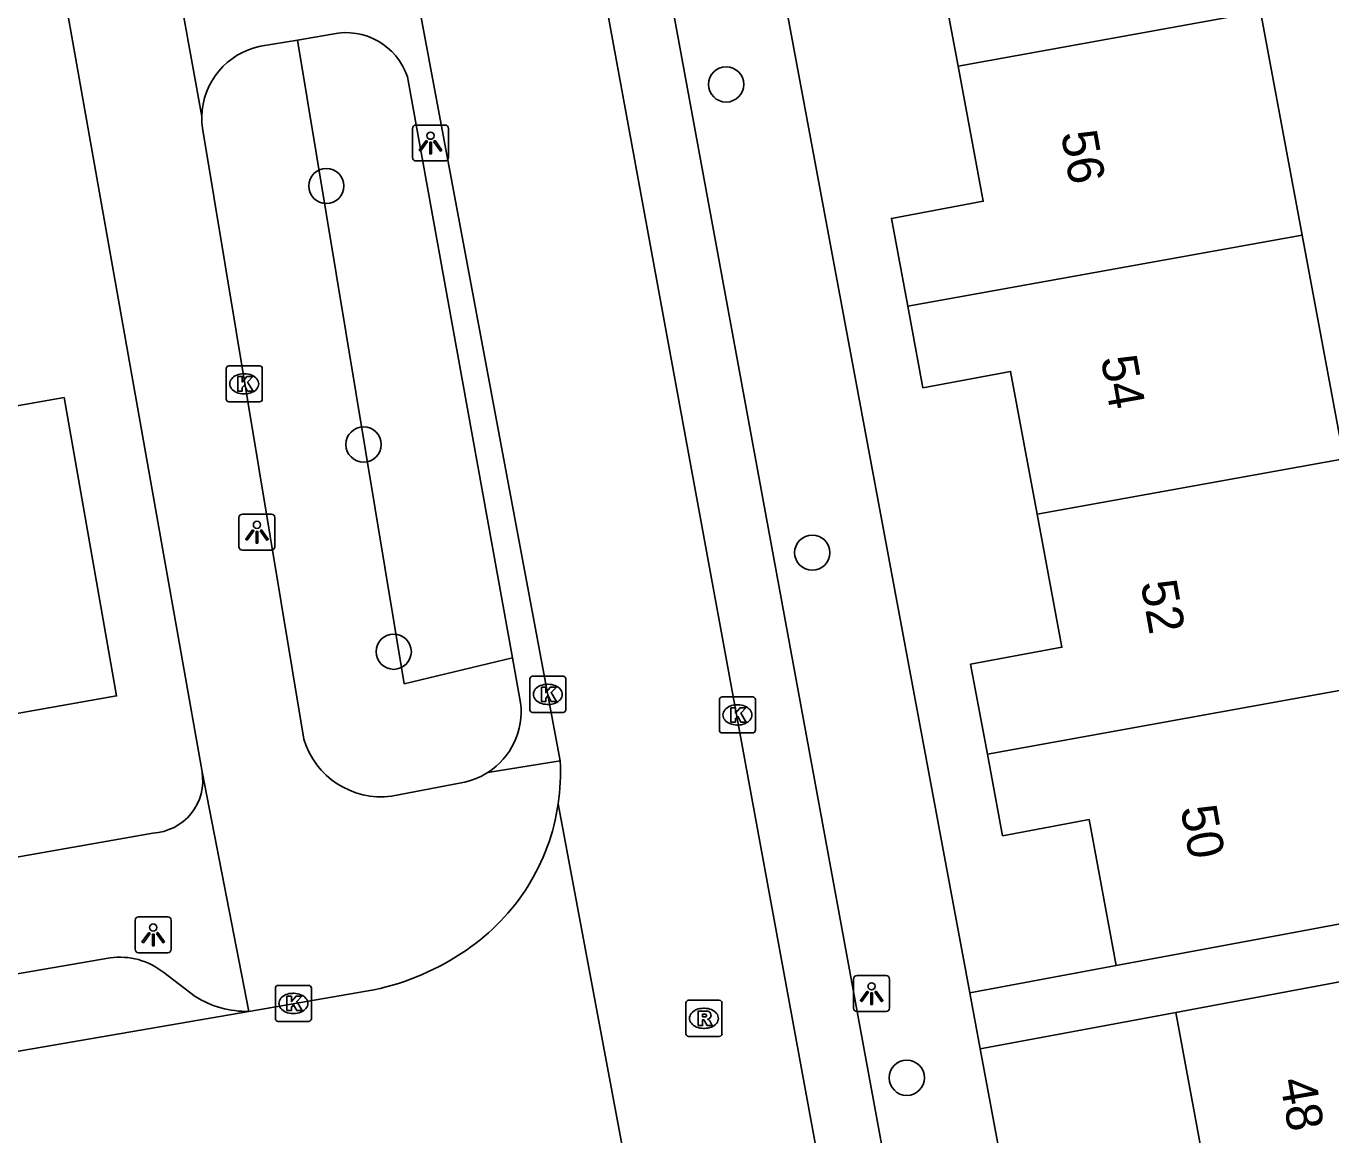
# Model space of a CAD drawing. Extents: x 162880 to 165536, y 384011 to 385179.
# Drawn here: x 163957.33 to 163993.54, y 384633.61 to 384664.38 of the extents above; entities that cross this region are included whole.
import ezdxf

# ---------------------------------------------------------------- set-up
doc = ezdxf.new("R2010")
doc.units = 0
for name, color, linetype in [('IMGEO_Boom', 7, 'Continuous'), ('IMGEO_Groenvoorziening', 7, 'Continuous'), ('IMGEO_Kolk', 7, 'Continuous'), ('IMGEO_Lichtpunt', 7, 'Continuous'), ('IMGEO_Pand', 7, 'Continuous'), ('IMGEO_Pand_nummerreeks', 7, 'Continuous'), ('IMGEO_Rijbaan_lokaal_open', 7, 'Continuous'), ('IMGEO_Rioolput', 7, 'Continuous'), ('IMGEO_Voetpad_open', 7, 'Continuous')]:
    doc.layers.add(name, color=color, linetype=linetype)

msp = doc.modelspace()

# ---------------------------------------------------------------- linework, layer by layer
at = {"layer": 'IMGEO_Boom'}
for centre in [(163976.758, 384662.76), (163965.661, 384659.942), (163966.695, 384652.768), (163979.148, 384649.766), (163967.532, 384647.018), (163981.772, 384635.195)]:
    msp.add_circle(centre, 0.489, dxfattribs=at)
at = {"layer": 'IMGEO_Groenvoorziening'}
msp.add_lwpolyline([(163970.825, 384646.852), (163967.825, 384646.131), (163964.857, 384663.992)], dxfattribs=at)
at = {"layer": 'IMGEO_Kolk'}
for p, q in [((163962.957, 384654.951), (163963.809, 384654.951)), ((163962.882, 384654.025), (163962.882, 384654.877)), ((163963.37, 384654.731), (163963.395, 384654.731)), ((163963.883, 384654.877), (163963.883, 384654.025)), ((163963.809, 384653.951), (163962.957, 384653.951)), ((163963.393, 384654.171), (163963.368, 384654.171)), ((163971.308, 384645.409), (163971.308, 384646.261)), ((163971.383, 384646.335), (163972.235, 384646.335)), ((163972.309, 384646.261), (163972.309, 384645.409)), ((163971.796, 384646.115), (163971.821, 384646.115)), ((163971.819, 384645.555), (163971.794, 384645.555)), ((163976.57, 384644.838), (163976.57, 384645.69)), ((163976.645, 384645.764), (163977.497, 384645.764)), ((163977.058, 384645.544), (163977.083, 384645.544)), ((163977.571, 384645.69), (163977.571, 384644.838)), ((163972.235, 384645.335), (163971.383, 384645.335)), ((163977.081, 384644.984), (163977.056, 384644.984)), ((163977.497, 384644.764), (163976.645, 384644.764)), ((163964.247, 384636.833), (163964.247, 384637.685)), ((163964.322, 384637.759), (163965.174, 384637.759)), ((163965.248, 384637.685), (163965.248, 384636.833)), ((163964.735, 384637.539), (163964.76, 384637.539)), ((163964.758, 384636.979), (163964.733, 384636.979)), ((163965.174, 384636.759), (163964.322, 384636.759))]:
    msp.add_line(p, q, dxfattribs=at)
for points in [[(163962.957, 384654.951), (163963.809, 384654.951)], [(163962.882, 384654.025), (163962.882, 384654.877)], [(163963.203, 384654.651), (163963.326, 384654.651), (163963.326, 384654.5), (163963.456, 384654.651), (163963.62, 384654.651), (163963.474, 384654.5), (163963.627, 384654.251), (163963.475, 384654.251), (163963.39, 384654.415), (163963.326, 384654.348), (163963.326, 384654.251), (163963.203, 384654.251), (163963.203, 384654.651)], [(163963.883, 384654.877), (163963.883, 384654.025)], [(163963.809, 384653.951), (163962.957, 384653.951)], [(163971.308, 384645.409), (163971.308, 384646.261)], [(163971.383, 384646.335), (163972.235, 384646.335)], [(163972.309, 384646.261), (163972.309, 384645.409)], [(163971.629, 384646.035), (163971.752, 384646.035), (163971.752, 384645.884), (163971.882, 384646.035), (163972.046, 384646.035), (163971.9, 384645.884), (163972.053, 384645.635), (163971.901, 384645.635), (163971.816, 384645.799), (163971.752, 384645.732), (163971.752, 384645.635), (163971.629, 384645.635), (163971.629, 384646.035)], [(163976.57, 384644.838), (163976.57, 384645.69)], [(163976.645, 384645.764), (163977.497, 384645.764)], [(163977.571, 384645.69), (163977.571, 384644.838)], [(163972.235, 384645.335), (163971.383, 384645.335)], [(163976.891, 384645.464), (163977.014, 384645.464), (163977.014, 384645.313), (163977.144, 384645.464), (163977.308, 384645.464), (163977.162, 384645.313), (163977.315, 384645.064), (163977.163, 384645.064), (163977.078, 384645.228), (163977.014, 384645.161), (163977.014, 384645.064), (163976.891, 384645.064), (163976.891, 384645.464)], [(163977.497, 384644.764), (163976.645, 384644.764)], [(163964.247, 384636.833), (163964.247, 384637.685)], [(163964.322, 384637.759), (163965.174, 384637.759)], [(163965.248, 384637.685), (163965.248, 384636.833)], [(163964.568, 384637.459), (163964.691, 384637.459), (163964.691, 384637.308), (163964.821, 384637.459), (163964.985, 384637.459), (163964.839, 384637.308), (163964.992, 384637.059), (163964.84, 384637.059), (163964.755, 384637.223), (163964.691, 384637.156), (163964.691, 384637.059), (163964.568, 384637.059), (163964.568, 384637.459)], [(163965.174, 384636.759), (163964.322, 384636.759)]]:
    msp.add_lwpolyline(points, dxfattribs=at)
for centre, start, end in [((163962.959, 384654.875), 91.552, 178.448), ((163962.959, 384654.875), 91.552, 178.448), ((163963.807, 384654.875), 1.552, 88.448), ((163963.807, 384654.875), 1.552, 88.448), ((163962.959, 384654.027), 181.552, 268.448), ((163962.959, 384654.027), 181.552, 268.448), ((163963.807, 384654.027), 271.552, 358.448), ((163963.807, 384654.027), 271.552, 358.448), ((163971.385, 384646.259), 91.552, 178.448), ((163971.385, 384646.259), 91.552, 178.448), ((163972.233, 384646.259), 1.552, 88.448), ((163972.233, 384646.259), 1.552, 88.448), ((163976.647, 384645.688), 91.552, 178.448), ((163976.647, 384645.688), 91.552, 178.448), ((163977.495, 384645.688), 1.552, 88.448), ((163977.495, 384645.688), 1.552, 88.448), ((163971.385, 384645.411), 181.552, 268.448), ((163971.385, 384645.411), 181.552, 268.448), ((163972.233, 384645.411), 271.552, 358.448), ((163972.233, 384645.411), 271.552, 358.448), ((163976.647, 384644.84), 181.552, 268.448), ((163976.647, 384644.84), 181.552, 268.448), ((163977.495, 384644.84), 271.552, 358.448), ((163977.495, 384644.84), 271.552, 358.448), ((163964.324, 384637.683), 91.552, 178.448), ((163964.324, 384637.683), 91.552, 178.448), ((163965.172, 384637.683), 1.552, 88.448), ((163965.172, 384637.683), 1.552, 88.448), ((163964.324, 384636.835), 181.552, 268.448), ((163964.324, 384636.835), 181.552, 268.448), ((163965.172, 384636.835), 271.552, 358.448), ((163965.172, 384636.835), 271.552, 358.448)]:
    msp.add_arc(centre, 0.0765, start, end, dxfattribs=at)
for centre, major_axis, ratio, start_param, end_param in [((163963.369, 384654.451), (-0.387, 0.002), 0.722429, 4.712389, 7.853982), ((163963.394, 384654.451), (-0.39, 0.002), 0.717154, 1.570796, 4.712389), ((163971.795, 384645.835), (-0.387, 0.002), 0.722429, 4.712389, 7.853982), ((163971.82, 384645.835), (-0.39, 0.002), 0.717154, 1.570796, 4.712389), ((163977.057, 384645.264), (-0.387, 0.002), 0.722429, 4.712389, 7.853982), ((163977.082, 384645.264), (-0.39, 0.002), 0.717154, 1.570796, 4.712389), ((163964.734, 384637.259), (-0.387, 0.002), 0.722429, 4.712389, 7.853982), ((163964.759, 384637.259), (-0.39, 0.002), 0.717154, 1.570796, 4.712389)]:
    msp.add_ellipse(centre, major_axis=major_axis, ratio=ratio, start_param=start_param, end_param=end_param, dxfattribs=at)
at = {"layer": 'IMGEO_Lichtpunt'}
for p, q in [((163968.054, 384661.538), (163968.054, 384660.731)), ((163968.054, 384661.538), (163968.054, 384660.731)), ((163968.956, 384661.633), (163968.148, 384661.633)), ((163968.956, 384661.633), (163968.148, 384661.633)), ((163969.05, 384660.731), (163969.05, 384661.538)), ((163969.05, 384660.731), (163969.05, 384661.538)), ((163968.148, 384660.637), (163968.956, 384660.637)), ((163968.148, 384660.637), (163968.956, 384660.637)), ((163963.237, 384650.74), (163963.237, 384649.933)), ((163963.237, 384650.74), (163963.237, 384649.933)), ((163964.139, 384650.835), (163963.331, 384650.835)), ((163964.139, 384650.835), (163963.331, 384650.835)), ((163964.233, 384649.933), (163964.233, 384650.74)), ((163964.233, 384649.933), (163964.233, 384650.74)), ((163963.331, 384649.839), (163964.139, 384649.839)), ((163963.331, 384649.839), (163964.139, 384649.839)), ((163960.358, 384639.567), (163960.358, 384638.76)), ((163960.358, 384639.567), (163960.358, 384638.76)), ((163961.26, 384639.662), (163960.452, 384639.662)), ((163961.26, 384639.662), (163960.452, 384639.662)), ((163961.354, 384638.76), (163961.354, 384639.567)), ((163961.354, 384638.76), (163961.354, 384639.567)), ((163960.452, 384638.666), (163961.26, 384638.666)), ((163960.452, 384638.666), (163961.26, 384638.666)), ((163980.296, 384637.935), (163980.296, 384637.128)), ((163980.296, 384637.935), (163980.296, 384637.128)), ((163981.198, 384638.03), (163980.39, 384638.03)), ((163981.198, 384638.03), (163980.39, 384638.03)), ((163981.292, 384637.128), (163981.292, 384637.935)), ((163981.292, 384637.128), (163981.292, 384637.935)), ((163980.39, 384637.034), (163981.198, 384637.034)), ((163980.39, 384637.034), (163981.198, 384637.034))]:
    msp.add_line(p, q, dxfattribs=at)
for points in [[(163968.428, 384661.202), (163968.467, 384661.174), (163968.279, 384660.912), (163968.241, 384660.939), (163968.428, 384661.202)], [(163968.53, 384661.154), (163968.577, 384661.154), (163968.577, 384660.832), (163968.53, 384660.832), (163968.53, 384661.154)], [(163968.64, 384661.174), (163968.678, 384661.201), (163968.865, 384660.939), (163968.826, 384660.911), (163968.64, 384661.174)], [(163963.611, 384650.404), (163963.65, 384650.376), (163963.462, 384650.114), (163963.424, 384650.141), (163963.611, 384650.404)], [(163963.713, 384650.356), (163963.76, 384650.356), (163963.76, 384650.034), (163963.713, 384650.034), (163963.713, 384650.356)], [(163963.823, 384650.376), (163963.861, 384650.403), (163964.048, 384650.141), (163964.009, 384650.113), (163963.823, 384650.376)], [(163960.732, 384639.231), (163960.771, 384639.203), (163960.583, 384638.941), (163960.545, 384638.968), (163960.732, 384639.231)], [(163960.834, 384639.183), (163960.881, 384639.183), (163960.881, 384638.861), (163960.834, 384638.861), (163960.834, 384639.183)], [(163960.944, 384639.203), (163960.982, 384639.23), (163961.169, 384638.968), (163961.13, 384638.94), (163960.944, 384639.203)], [(163980.67, 384637.599), (163980.709, 384637.571), (163980.521, 384637.309), (163980.483, 384637.336), (163980.67, 384637.599)], [(163980.772, 384637.551), (163980.819, 384637.551), (163980.819, 384637.229), (163980.772, 384637.229), (163980.772, 384637.551)], [(163980.882, 384637.571), (163980.92, 384637.598), (163981.107, 384637.336), (163981.068, 384637.308), (163980.882, 384637.571)]]:
    msp.add_lwpolyline(points, dxfattribs=at)
for centre in [(163968.553, 384661.336), (163963.736, 384650.538), (163960.857, 384639.365), (163980.795, 384637.733)]:
    msp.add_circle(centre, 0.0994, dxfattribs=at)
for centre, start, end in [((163968.148, 384661.538), 90, 180), ((163968.148, 384661.538), 90, 180), ((163968.956, 384661.538), 0, 90), ((163968.956, 384661.538), 0, 90), ((163968.148, 384660.731), 180, 270), ((163968.148, 384660.731), 180, 270), ((163968.956, 384660.731), 270, 0), ((163968.956, 384660.731), 270, 360), ((163963.331, 384650.74), 90, 180), ((163963.331, 384650.74), 90, 180), ((163964.139, 384650.74), 0, 90), ((163964.139, 384650.74), 0, 90), ((163963.331, 384649.933), 180, 270), ((163963.331, 384649.933), 180, 270), ((163964.139, 384649.933), 270, 0), ((163964.139, 384649.933), 270, 360), ((163960.452, 384639.567), 90, 180), ((163960.452, 384639.567), 90, 180), ((163961.26, 384639.567), 0, 90), ((163961.26, 384639.567), 0, 90), ((163960.452, 384638.76), 180, 270), ((163960.452, 384638.76), 180, 270), ((163961.26, 384638.76), 270, 0), ((163961.26, 384638.76), 270, 360), ((163980.39, 384637.935), 90, 180), ((163980.39, 384637.935), 90, 180), ((163981.198, 384637.935), 0, 90), ((163981.198, 384637.935), 0, 90), ((163980.39, 384637.128), 180, 270), ((163980.39, 384637.128), 180, 270), ((163981.198, 384637.128), 270, 0), ((163981.198, 384637.128), 270, 360)]:
    msp.add_arc(centre, 0.0946, start, end, dxfattribs=at)
at = {"layer": 'IMGEO_Pand'}
for points in [[(163983.194, 384663.265), (163982.462, 384667.2), (163980.053, 384666.751), (163979.628, 384669.034)], [(163983.194, 384663.265), (163991.59, 384664.78)], [(163991.59, 384664.78), (163992.745, 384658.577)], [(163981.8, 384656.602), (163981.345, 384659.043), (163983.892, 384659.518), (163983.194, 384663.265)], [(163992.745, 384658.577), (163981.8, 384656.602)], [(163992.745, 384658.577), (163993.901, 384652.372)], [(163985.388, 384650.837), (163984.651, 384654.794), (163982.221, 384654.342), (163981.8, 384656.602)], [(163952.047, 384652.954), (163953.458, 384653.202), (163958.382, 384654.069), (163959.839, 384645.793), (163955.813, 384645.084), (163956.25, 384642.603), (163953.946, 384642.197)], [(163985.388, 384650.837), (163993.901, 384652.372)], [(163984.008, 384644.177), (163983.544, 384646.671), (163986.076, 384647.142), (163985.388, 384650.837)], [(163984.008, 384644.177), (163995.056, 384646.17)], [(163987.583, 384638.309), (163986.829, 384642.359), (163984.43, 384641.912), (163984.008, 384644.177)], [(163996.22, 384639.917), (163992.619, 384639.247), (163987.583, 384638.309)], [(163989.238, 384637.01), (163994.178, 384637.93), (163997.354, 384638.524)], [(163987.913, 384630.22), (163987.471, 384632.595), (163989.973, 384633.061), (163989.238, 384637.01)]]:
    msp.add_lwpolyline(points, dxfattribs=at)
at = {"layer": 'IMGEO_Rijbaan_lokaal_open'}
for points in [[(163983.581, 384609.7), (163972.484, 384670.117)], [(163972.151, 384643.992), (163967.439, 384669.178)], [(163972.098, 384642.8), (163974.615, 384629.345)], [(163963.513, 384637.038), (163966.984, 384637.636)], [(163963.513, 384637.038), (163932.466, 384631.69)]]:
    msp.add_lwpolyline(points, dxfattribs=at)
for centre, radius, start, end in [((163966.116, 384643.663), 6.044, 351.7895, 3.1188), ((163966.22, 384643.66), 5.94, 304.0804, 351.6758), ((163965.538, 384644.528), 7.042, 281.8512, 304.7238)]:
    msp.add_arc(centre, radius, start, end, dxfattribs=at)
at = {"layer": 'IMGEO_Rioolput'}
for p, q in [((163975.642, 384636.419), (163975.642, 384637.271)), ((163975.717, 384637.345), (163976.569, 384637.345)), ((163976.643, 384637.271), (163976.643, 384636.419)), ((163976.13, 384637.125), (163976.155, 384637.125)), ((163976.153, 384636.565), (163976.128, 384636.565)), ((163976.569, 384636.345), (163975.717, 384636.345))]:
    msp.add_line(p, q, dxfattribs=at)
for points in [[(163975.642, 384636.419), (163975.642, 384637.271)], [(163975.717, 384637.345), (163976.569, 384637.345)], [(163976.643, 384637.271), (163976.643, 384636.419)], [(163976.231, 384637.043), (163975.979, 384637.045), (163975.979, 384636.645)], [(163976.157, 384636.964), (163976.103, 384636.964), (163976.103, 384636.883)], [(163976.103, 384636.883), (163976.155, 384636.883)], [(163975.979, 384636.645), (163976.103, 384636.645), (163976.103, 384636.807), (163976.114, 384636.807)], [(163976.161, 384636.778), (163976.232, 384636.645), (163976.372, 384636.645), (163976.307, 384636.771)], [(163976.569, 384636.345), (163975.717, 384636.345)]]:
    msp.add_lwpolyline(points, dxfattribs=at)
for centre, radius, start, end in [((163975.719, 384637.269), 0.0765, 91.552, 178.448), ((163975.719, 384637.269), 0.0765, 91.552, 178.448), ((163976.567, 384637.269), 0.0765, 1.552, 88.448), ((163976.567, 384637.269), 0.0765, 1.552, 88.448), ((163976.139, 384637.072), 0.19, 274.7715, 282.9687), ((163976.163, 384636.868), 0.0964, 77.0061, 93.1865), ((163976.177, 384636.925), 0.0378, 276.6634, 79.6772), ((163976.23, 384636.933), 0.109, 350.3612, 89.416), ((163976.228, 384636.933), 0.112, 277.5842, 350.9817), ((163976.212, 384636.718), 0.108, 29.5134, 73.7905), ((163976.113, 384636.754), 0.0533, 26.0293, 88.6989), ((163975.719, 384636.421), 0.0765, 181.552, 268.448), ((163975.719, 384636.421), 0.0765, 181.552, 268.448), ((163976.567, 384636.421), 0.0765, 271.552, 358.448), ((163976.567, 384636.421), 0.0765, 271.552, 358.448)]:
    msp.add_arc(centre, radius, start, end, dxfattribs=at)
for centre, major_axis, ratio, start_param, end_param in [((163976.129, 384636.845), (-0.387, 0.002), 0.722429, 4.712389, 7.853982), ((163976.154, 384636.845), (-0.39, 0.002), 0.717154, 1.570796, 4.712389)]:
    msp.add_ellipse(centre, major_axis=major_axis, ratio=ratio, start_param=start_param, end_param=end_param, dxfattribs=at)
at = {"layer": 'IMGEO_Voetpad_open'}
for points in [[(163983.521, 384637.552), (163974.017, 384688.533)], [(163962.212, 384643.685), (163954.872, 384685.057)], [(163974.252, 384670.446), (163984.995, 384612.031)], [(163961.399, 384666.318), (163962.204, 384661.866)], [(163963.835, 384663.817), (163964.857, 384663.992)], [(163964.857, 384663.992), (163965.822, 384664.157)], [(163967.914, 384662.968), (163970.825, 384646.852)], [(163962.222, 384661.548), (163965.039, 384644.595)], [(163970.825, 384646.852), (163971.052, 384645.596)], [(163970.145, 384643.668), (163972.151, 384643.992)], [(163962.212, 384643.685), (163963.513, 384637.038)], [(163967.467, 384643.008), (163969.404, 384643.379)], [(163887.445, 384629.045), (163960.844, 384641.985)], [(163932.108, 384633.777), (163959.66, 384638.521)], [(163983.521, 384637.552), (163987.583, 384638.309)], [(163961.149, 384638.115), (163962.023, 384637.452)], [(163983.81, 384635.999), (163983.521, 384637.552)], [(163983.81, 384635.999), (163989.238, 384637.01)], [(164010.82, 384609.139), (164000, 384607.336), (163997.907, 384606.987), (163997.175, 384610.88), (163988.786, 384609.306), (163983.81, 384635.999)]]:
    msp.add_lwpolyline(points, dxfattribs=at)
for centre, radius, start, end in [((163966.206, 384662.397), 1.801, 18.4703, 102.3058), ((163964.235, 384661.826), 2.031, 101.3523, 178.8577), ((163964.304, 384661.825), 2.1, 178.8907, 187.5887), ((163969.058, 384645.357), 2.009, 302.7761, 6.836), ((163967.186, 384645.228), 2.238, 196.4381, 277.2226), ((163960.771, 384643.444), 1.461, 272.8666, 9.4857), ((163969.05, 384645.381), 2.033, 280.0263, 302.5866), ((163959.938, 384636.608), 1.933, 51.2181, 98.2782), ((163963.461, 384639.738), 2.701, 237.8354, 271.1084)]:
    msp.add_arc(centre, radius, start, end, dxfattribs=at)

# ---------------------------------------------------------------- texts
at = {"layer": 'IMGEO_Pand_nummerreeks'}
for s, rotation, p in [('56', 280.055, (163986.048, 384661.403)), ('54', 280.055, (163987.154, 384655.163)), ('52', 280.055, (163988.26, 384648.926)), ('50', 280.055, (163989.367, 384642.679)), ('48', 279.8284, (163992.122, 384635.123))]:
    msp.add_text(s, height=1, rotation=rotation, dxfattribs=at).set_placement(p)

doc.saveas('drawing.dxf')
